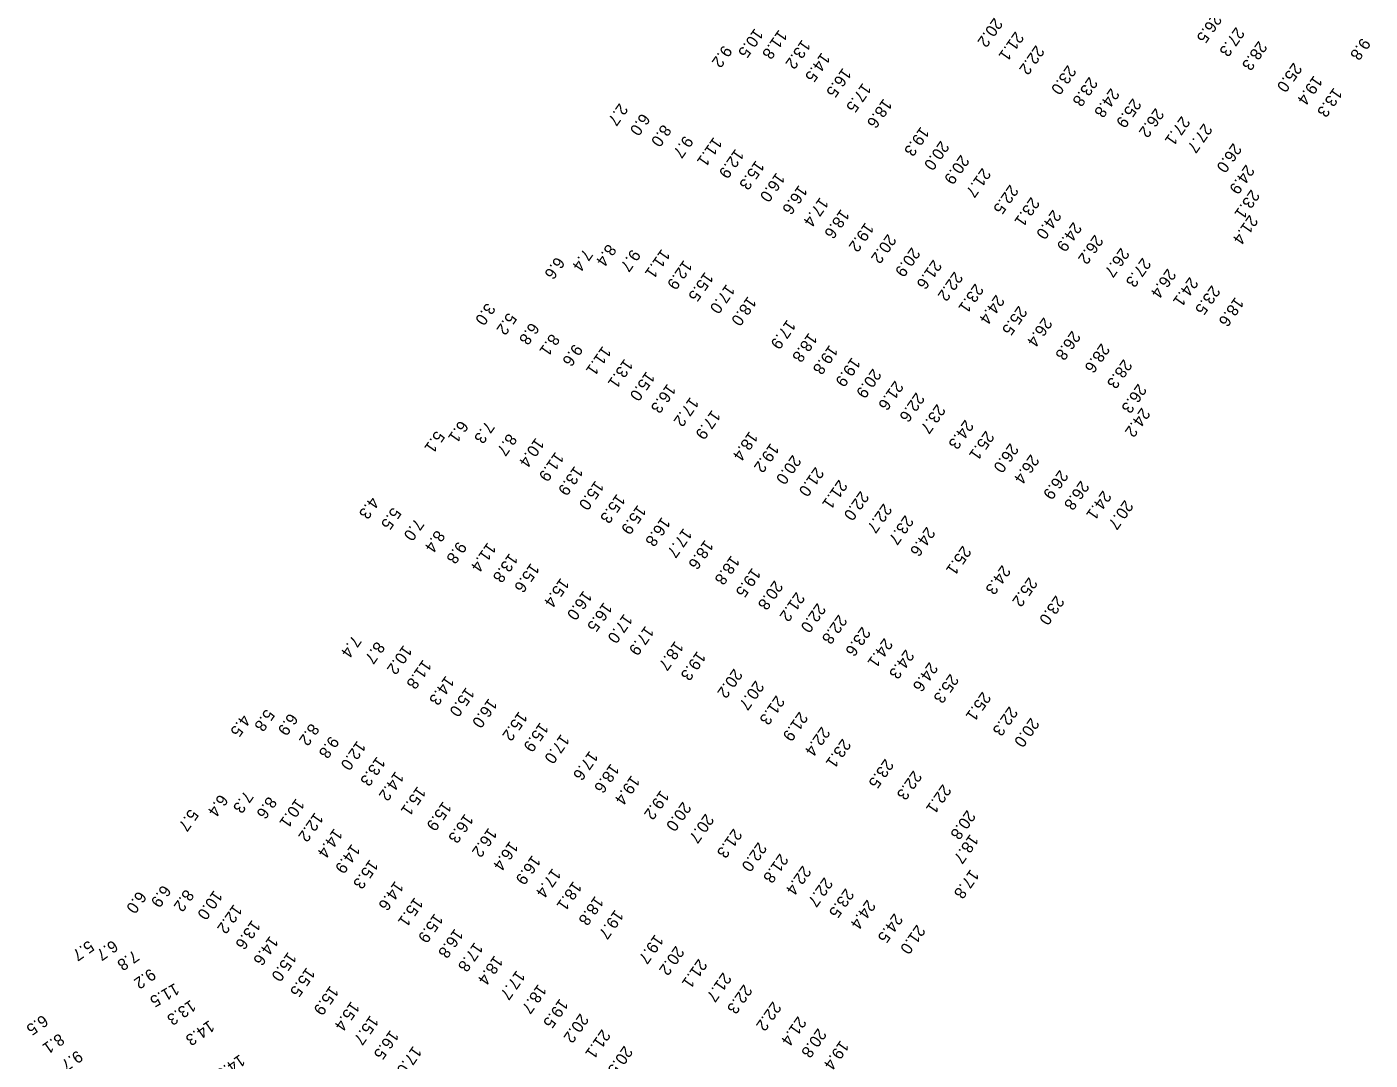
# Model space of a CAD drawing. Extents: x 1023796 to 1112670, y 656573 to 837340.
# Drawn here: x 1037008 to 1037584, y 780723 to 781166 of the extents above; entities that cross this region are included whole.
import ezdxf

# ---------------------------------------------------------------- set-up
doc = ezdxf.new("R2010")
doc.units = 0
doc.layers.add('V-TOPO-SOUN', color=7, linetype='Continuous')

msp = doc.modelspace()

# ---------------------------------------------------------------- texts
at = {"layer": 'V-TOPO-SOUN'}
for s, rotation, p in [('26.5 ', 235, (1037516.34, 781172.08)), ('20.2 ', 235, (1037422.48, 781170.32)), ('27.3 ', 235, (1037526.09, 781166.29)), ('10.5 ', 235, (1037319.91, 781165.75)), ('11.8 ', 235, (1037330.23, 781165.15)), ('13.2 ', 235, (1037340.21, 781160.94)), ('21.1 ', 235, (1037431.55, 781164.4)), ('28.3 ', 235, (1037535.78, 781160.33)), ('9.8', 235, (1037580.01, 781161.69)), ('9.2', 235, (1037306.52, 781158.52)), ('14.5 ', 235, (1037348.59, 781155.4)), ('22.2 ', 235, (1037440.35, 781158.52)), ('16.5 ', 235, (1037357.66, 781148.81)), ('23.0 ', 235, (1037453.99, 781149.99)), ('25.0 ', 235, (1037550.73, 781151.06)), ('23.8 ', 235, (1037463.19, 781144.93)), ('19.4 ', 235, (1037559.49, 781145.57)), ('17.5 ', 235, (1037366.2, 781142.37)), ('24.8 ', 235, (1037472.5, 781140.15)), ('13.3 ', 235, (1037568.01, 781140.33)), ('2.7', 235, (1037261.92, 781133.66)), ('18.6 ', 235, (1037375.11, 781135.65)), ('25.9 ', 235, (1037481.87, 781135.8)), ('26.2 ', 235, (1037491.61, 781131.6)), ('6.0', 235, (1037271.41, 781129.39)), ('27.1 ', 235, (1037502.77, 781128.17)), ('8.0', 235, (1037280.48, 781124.6)), ('19.3 ', 235, (1037391.07, 781123.64)), ('27.7 ', 235, (1037512.28, 781125.06)), ('9.7', 235, (1037289.86, 781119.81)), ('11.1 ', 235, (1037302.33, 781119.18)), ('12.9 ', 235, (1037311.66, 781114.14)), ('20.0 ', 235, (1037399.55, 781117.61)), ('26.0 ', 235, (1037524.89, 781116.6)), ('15.3 ', 235, (1037320.42, 781109.19)), ('20.9 ', 235, (1037408.18, 781111.59)), ('16.0 ', 235, (1037329.24, 781104.01)), ('21.7 ', 235, (1037417.4, 781105.97)), ('24.9 ', 235, (1037530.37, 781107.39)), ('16.6 ', 235, (1037338.84, 781098.65)), ('22.5 ', 235, (1037429.22, 781098.8)), ('23.1 ', 235, (1037532.6, 781096.72)), ('17.4 ', 235, (1037347.9, 781093.38)), ('23.1 ', 235, (1037438.32, 781093.49)), ('18.6 ', 235, (1037356.86, 781088.31)), ('24.0 ', 235, (1037447.62, 781088.07)), ('21.4 ', 235, (1037531.87, 781085.83)), ('19.2 ', 235, (1037367.32, 781082.61)), ('24.9 ', 235, (1037456.38, 781082.78)), ('20.2 ', 235, (1037376.89, 781077.66)), ('26.2 ', 235, (1037465.57, 781077.37)), ('7.4', 235, (1037246.76, 781071.3)), ('8.4', 235, (1037256.93, 781073.4)), ('9.7', 235, (1037267.27, 781071.15)), ('11.1 ', 235, (1037280.02, 781071.25)), ('20.9 ', 235, (1037387.14, 781071.94)), ('26.7 ', 235, (1037476.78, 781071.77)), ('6.6', 235, (1037234.84, 781067.89)), ('12.9 ', 235, (1037289.5, 781066.49)), ('21.6 ', 235, (1037396.4, 781066.67)), ('27.3 ', 235, (1037486.03, 781067.51)), ('26.4 ', 235, (1037496.76, 781062.84)), ('15.5 ', 235, (1037298.57, 781061.41)), ('22.2 ', 235, (1037405.44, 781061.57)), ('23.1 ', 235, (1037414.33, 781056.43)), ('24.1 ', 235, (1037506.25, 781059.23)), ('17.0 ', 235, (1037307.8, 781056.19)), ('18.0 ', 235, (1037316.98, 781050.96)), ('24.4 ', 235, (1037423.28, 781051.65)), ('23.5 ', 235, (1037515.68, 781055.69)), ('3.0', 235, (1037205.13, 781048.19)), ('25.5 ', 235, (1037432.98, 781046.91)), ('18.6 ', 235, (1037525.8, 781050.67)), ('5.2', 235, (1037214.27, 781043.99)), ('6.8', 235, (1037223.94, 781039.78)), ('17.9 ', 235, (1037333.84, 781040.98)), ('26.4 ', 235, (1037443.72, 781041.96)), ('8.1', 235, (1037232.68, 781034.97)), ('18.8 ', 235, (1037343.1, 781035.35)), ('26.8 ', 235, (1037455.83, 781036.23)), ('9.6', 235, (1037242.52, 781030.6)), ('11.1 ', 235, (1037254.76, 781029.69)), ('19.8 ', 235, (1037351.93, 781030.11)), ('28.6 ', 235, (1037468.37, 781030.82)), ('13.1 ', 235, (1037264.13, 781024.21)), ('19.9 ', 235, (1037361.58, 781024.86)), ('28.3 ', 235, (1037477.94, 781024.05)), ('15.0 ', 235, (1037273.51, 781018.81)), ('20.9 ', 235, (1037370.5, 781020.01)), ('16.3 ', 235, (1037282.52, 781013.53)), ('21.6 ', 235, (1037379.98, 781014.83)), ('26.3 ', 235, (1037484.15, 781013.52)), ('17.2 ', 235, (1037292.31, 781007.82)), ('22.6 ', 235, (1037389.05, 781009.77)), ('23.7 ', 235, (1037397.97, 781004.8)), ('17.9 ', 235, (1037301.62, 781002.3)), ('24.2 ', 235, (1037485.67, 781003.27)), ('6.1', 235, (1037193.57, 780997.81)), ('7.3', 235, (1037204.71, 780997.49)), ('24.3 ', 235, (1037410.04, 780998.11)), ('25.1 ', 235, (1037418.88, 780993.39)), ('5.1', 235, (1037183.42, 780993.41)), ('8.7', 235, (1037214.36, 780992.23)), ('10.4 ', 235, (1037226.1, 780990.37)), ('18.4 ', 235, (1037317.66, 780993.14)), ('19.2 ', 235, (1037326.72, 780988.09)), ('26.0 ', 235, (1037429.31, 780988.05)), ('11.9 ', 235, (1037234.53, 780984.34)), ('20.0 ', 235, (1037336.14, 780983.04)), ('26.4 ', 235, (1037438.13, 780983.29)), ('13.9 ', 235, (1037242.76, 780978.31)), ('21.0 ', 235, (1037345.9, 780977.86)), ('26.9 ', 235, (1037450.58, 780976.6)), ('15.0 ', 235, (1037251.68, 780972.05)), ('21.1 ', 235, (1037355.96, 780972.43)), ('26.8 ', 235, (1037459.55, 780972.03)), ('4.3', 235, (1037155.34, 780965.16)), ('15.3 ', 235, (1037260.84, 780966.34)), ('22.0 ', 235, (1037365.19, 780967.58)), ('24.1 ', 235, (1037469.07, 780967.8)), ('5.5', 235, (1037164.78, 780960.62)), ('15.9 ', 235, (1037269.78, 780961.61)), ('22.7 ', 235, (1037375.08, 780962.24)), ('20.7 ', 235, (1037478.43, 780963.72)), ('7.0', 235, (1037174.5, 780955.84)), ('16.8 ', 235, (1037280.15, 780956.43)), ('23.7 ', 235, (1037384.33, 780957.23)), ('8.4', 235, (1037183.55, 780950.83)), ('17.7 ', 235, (1037289.41, 780951.66)), ('24.6 ', 235, (1037393.58, 780952.23)), ('9.8', 235, (1037192.81, 780946)), ('11.4 ', 235, (1037205.48, 780945.54)), ('18.6 ', 235, (1037298.59, 780946.65)), ('25.1 ', 235, (1037409.01, 780944.17)), ('13.8 ', 235, (1037214.84, 780940.96)), ('15.6 ', 235, (1037224.03, 780936.73)), ('18.8 ', 235, (1037309.86, 780940)), ('24.3 ', 235, (1037425.89, 780935.82)), ('15.4 ', 235, (1037236.8, 780930.35)), ('19.5 ', 235, (1037318.86, 780934.68)), ('25.2 ', 235, (1037437.37, 780930.65)), ('16.0 ', 235, (1037246.57, 780924.92)), ('20.8 ', 235, (1037328.37, 780929.26)), ('21.2 ', 235, (1037337.72, 780924.3)), ('16.5 ', 235, (1037255.25, 780919.94)), ('22.0 ', 235, (1037346.71, 780919.56)), ('23.0 ', 235, (1037448.89, 780922.85)), ('17.0 ', 235, (1037263.96, 780915.02)), ('22.8 ', 235, (1037355.83, 780914.64)), ('17.9 ', 235, (1037273.11, 780909.83)), ('23.6 ', 235, (1037365.88, 780909.46)), ('7.4', 235, (1037147.66, 780905.77)), ('8.7', 235, (1037157.78, 780903.15)), ('10.2 ', 235, (1037169.48, 780901.6)), ('18.7 ', 235, (1037285.78, 780903.35)), ('24.1 ', 235, (1037375.4, 780904.56)), ('19.3 ', 235, (1037295.3, 780899)), ('24.3 ', 235, (1037384.57, 780899.7)), ('11.8 ', 235, (1037177.82, 780895.37)), ('20.2 ', 235, (1037311, 780891.5)), ('24.6 ', 235, (1037394.73, 780894.27)), ('14.3 ', 235, (1037187.56, 780888.46)), ('20.7 ', 235, (1037320.26, 780886.4)), ('25.3 ', 235, (1037403.65, 780889.29)), ('15.0 ', 235, (1037196.26, 780883.52)), ('16.0 ', 235, (1037205.95, 780878.74)), ('21.3 ', 235, (1037329.1, 780880.03)), ('25.1 ', 235, (1037417.45, 780881.61)), ('5.8', 235, (1037110.54, 780874.2)), ('15.2 ', 235, (1037218.9, 780873.17)), ('21.9 ', 235, (1037339.02, 780873.04)), ('22.3 ', 235, (1037428.95, 780875.3)), ('4.5', 235, (1037100.24, 780871.89)), ('6.9', 235, (1037120.55, 780872.46)), ('8.2', 235, (1037129.66, 780868.07)), ('15.9 ', 235, (1037227.95, 780868.46)), ('22.4 ', 235, (1037348.55, 780866.67)), ('20.0 ', 235, (1037438.16, 780870.48)), ('9.8', 235, (1037138.12, 780862.64)), ('17.0 ', 235, (1037236.93, 780863.44)), ('23.1 ', 235, (1037357.5, 780861.51)), ('12.0 ', 235, (1037149.63, 780860.61)), ('17.6 ', 235, (1037249.18, 780856.28)), ('13.3 ', 235, (1037158.04, 780853.82)), ('18.6 ', 235, (1037258.26, 780850.84)), ('23.5 ', 235, (1037375.78, 780852.88)), ('14.2 ', 235, (1037165.99, 780847.49)), ('19.4 ', 235, (1037267.1, 780845.8)), ('22.3 ', 235, (1037387.87, 780847.85)), ('7.3', 235, (1037101.38, 780839.14)), ('15.1 ', 235, (1037175.43, 780841.07)), ('19.2 ', 235, (1037279.63, 780839.42)), ('22.1 ', 235, (1037400.44, 780841.97)), ('6.4', 235, (1037090.61, 780837.69)), ('8.6', 235, (1037111.47, 780836.74)), ('10.1 ', 235, (1037123.4, 780835.89)), ('15.9 ', 235, (1037186.41, 780834.64)), ('20.0 ', 235, (1037289.05, 780834.49)), ('5.7', 235, (1037077.93, 780831.41)), ('12.2 ', 235, (1037131.47, 780829.92)), ('16.3 ', 235, (1037195.76, 780829.36)), ('20.7 ', 235, (1037298.8, 780829.38)), ('20.8 ', 235, (1037410.87, 780830.89)), ('14.4 ', 235, (1037139.72, 780823.05)), ('16.2 ', 235, (1037205.89, 780823.31)), ('21.3 ', 235, (1037310.83, 780822.99)), ('18.7 ', 235, (1037412.19, 780820.61)), ('14.9 ', 235, (1037147.25, 780816.39)), ('16.4 ', 235, (1037214.99, 780817.61)), ('22.0 ', 235, (1037321.41, 780817.17)), ('15.3 ', 235, (1037154.98, 780809.74)), ('16.9 ', 235, (1037224.58, 780811.59)), ('21.8 ', 235, (1037330.66, 780812.29)), ('17.4 ', 235, (1037233.28, 780806.01)), ('22.4 ', 235, (1037340.41, 780807.15)), ('17.8 ', 235, (1037412.38, 780805.58)), ('6.9', 235, (1037066.16, 780798.84)), ('14.6 ', 235, (1037165.84, 780800.52)), ('18.1 ', 235, (1037242.18, 780800.44)), ('22.7 ', 235, (1037349.7, 780802.09)), ('6.0', 235, (1037055.65, 780796.22)), ('8.2', 235, (1037075.99, 780796.97)), ('10.0 ', 235, (1037088.24, 780796.56)), ('15.1 ', 235, (1037174.22, 780793.55)), ('18.8 ', 235, (1037251.55, 780794.12)), ('23.5 ', 235, (1037358.8, 780797.37)), ('24.4 ', 235, (1037368.05, 780792.52)), ('12.2 ', 235, (1037096.73, 780790.59)), ('15.9 ', 235, (1037182.77, 780786.66)), ('19.7 ', 235, (1037260.1, 780788.27)), ('24.5 ', 235, (1037379.7, 780786.69)), ('13.6 ', 235, (1037104.55, 780783.85)), ('21.0 ', 235, (1037389.35, 780781.83)), ('5.7', 215, (1037034.59, 780775.02)), ('6.7', 215, (1037044.85, 780775.15)), ('14.6 ', 235, (1037112.19, 780777.01)), ('16.8 ', 235, (1037191.42, 780780.12)), ('19.7 ', 235, (1037277.2, 780777.69)), ('7.8', 215, (1037053.87, 780770.81)), ('15.0 ', 235, (1037119.98, 780770.12)), ('17.8 ', 235, (1037199.89, 780774.29)), ('20.2 ', 235, (1037286.07, 780772.73)), ('15.5 ', 235, (1037127.94, 780763.52)), ('18.4 ', 235, (1037208.43, 780768.65)), ('21.1 ', 235, (1037295.85, 780767.19)), ('9.2', 215, (1037061.05, 780762.99)), ('17.7 ', 235, (1037217.92, 780762.28)), ('21.7 ', 235, (1037306.28, 780761.36)), ('11.5 ', 210, (1037071.52, 780756.67)), ('15.9 ', 235, (1037138.03, 780755.69)), ('18.7 ', 235, (1037227.13, 780756.34)), ('22.3 ', 235, (1037315.19, 780756.25)), ('13.3 ', 215, (1037078.25, 780749.54)), ('15.4 ', 235, (1037147.02, 780748.96)), ('19.5 ', 235, (1037236.39, 780750.13)), ('22.2 ', 235, (1037327.64, 780748.93)), ('6.5', 215, (1037014.94, 780743.14)), ('14.3 ', 215, (1037086.22, 780740.82)), ('15.7 ', 235, (1037155.16, 780742.96)), ('20.2 ', 235, (1037245.12, 780743.79)), ('21.4 ', 235, (1037338.38, 780742.57)), ('8.1', 215, (1037021.9, 780735.16)), ('16.5 ', 235, (1037163.79, 780736.7)), ('21.1 ', 235, (1037254.44, 780736.99)), ('20.8 ', 235, (1037347, 780737.45)), ('17.0 ', 235, (1037173.6, 780729.89)), ('20.5 ', 235, (1037263.98, 780729.96)), ('19.4 ', 235, (1037356.64, 780732.27)), ('9.7', 215, (1037029.77, 780727.9)), ('14.6 ', 215, (1037099.33, 780726.16))]:
    msp.add_text(s, height=5, rotation=rotation, dxfattribs=at).set_placement(p)

doc.saveas('drawing.dxf')
